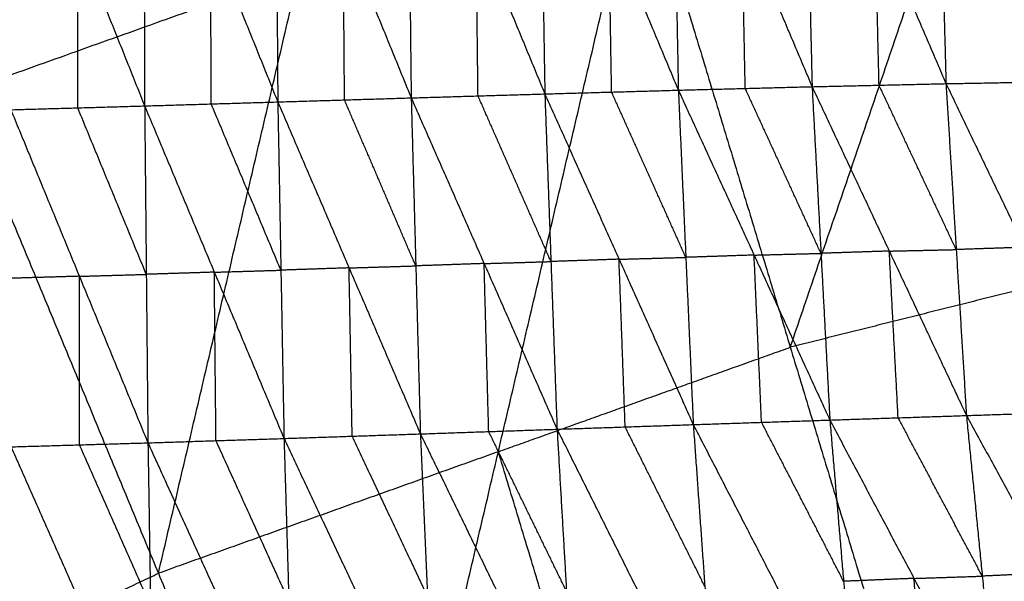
# Model space of a CAD drawing. Header units: millimetres. Extents: x -106 to 110, y -96 to 120.
# Tile 757 of 1020: x -20.27 to -12.38, y 62.54 to 67.04. Entities that reach past the tile are written whole.
import ezdxf

# ---------------------------------------------------------------- set-up
doc = ezdxf.new("R2010")
doc.units = ezdxf.units.MM
doc.header["$MEASUREMENT"] = 0
doc.layers.add('Default', color=7, linetype='Continuous', true_color=0x000000)

msp = doc.modelspace()

# ---------------------------------------------------------------- linework, layer by layer
at = {"layer": 'Default'}
for points in [[(-20.7552, 66.4546, 3.952), (-19.249, 71.4486, 4.07), (-17.7428, 76.4426, 4.1879)], [(-12.8852, 60.4291, 3.8611), (-11.2872, 65.1203, 3.9066), (-9.6891, 69.8115, 3.952)], [(-15.0448, 69.1645, -2.6499), (-15.0185, 67.8216, -2.7947), (-14.9923, 66.4787, -2.9396)], [(-15.0448, 69.1645, -2.6499), (-14.4825, 67.8355, -2.7966), (-13.9202, 66.5065, -2.9433)], [(-13.9834, 69.1844, -2.6524), (-13.9518, 67.8454, -2.7978), (-13.9202, 66.5065, -2.9433)], [(-13.9834, 69.1844, -2.6524), (-13.4151, 67.8576, -2.7961), (-12.8467, 66.5307, -2.9399)], [(-12.9188, 69.1978, -2.648), (-12.8827, 67.8642, -2.794), (-12.8467, 66.5307, -2.9399)], [(-12.9188, 69.1978, -2.648), (-12.3453, 67.874, -2.7874), (-11.7718, 66.5502, -2.9267)], [(-18.2228, 69.0844, -2.6198), (-18.213, 67.7344, -2.7643), (-18.2032, 66.3843, -2.9087)], [(-18.2228, 69.0844, -2.6198), (-17.6783, 67.7505, -2.7701), (-17.1337, 66.4167, -2.9203)], [(-17.1647, 69.1134, -2.6318), (-17.1492, 67.7651, -2.7761), (-17.1337, 66.4167, -2.9203)], [(-17.1647, 69.1134, -2.6318), (-16.6136, 67.781, -2.7816), (-16.0625, 66.4485, -2.9313)], [(-16.1056, 69.1404, -2.6424), (-16.084, 67.7944, -2.7869), (-16.0625, 66.4485, -2.9313)], [(-16.1056, 69.1404, -2.6424), (-15.5489, 67.8096, -2.791), (-14.9923, 66.4787, -2.9396)], [(-14.0949, 64.417, 3.9066), (-13.2959, 66.7626, 3.9293), (-12.4969, 69.1082, 3.952)], [(-20.34, 69.0238, -2.5988), (-19.8053, 67.6881, -2.7487), (-19.2706, 66.3523, -2.8986)], [(-19.2797, 69.0543, -2.6081), (-19.2751, 67.7033, -2.7534), (-19.2706, 66.3523, -2.8986)], [(-19.2797, 69.0543, -2.6081), (-18.7414, 67.7193, -2.7584), (-18.2032, 66.3843, -2.9087)], [(-20.7552, 66.4546, 3.952), (-18.0299, 67.4297, 3.952), (-15.3046, 68.4048, 3.952)], [(-17.5657, 58.7544, 3.8611), (-16.4351, 63.5796, 3.9066), (-15.3046, 68.4048, 3.952)], [(-15.3046, 68.4048, 3.952), (-14.0949, 64.417, 3.9066), (-12.8852, 60.4291, 3.8611)], [(-15.5274, 66.4636, -2.9355), (-15.5382, 67.1366, -2.8633), (-15.5489, 67.8096, -2.791)], [(-14.4562, 66.4926, -2.9415), (-14.4693, 67.164, -2.869), (-14.4825, 67.8355, -2.7966)], [(-13.3834, 66.5186, -2.9416), (-13.3992, 67.1881, -2.8688), (-13.4151, 67.8576, -2.7961)], [(-17.6684, 66.4005, -2.9145), (-17.6734, 67.0755, -2.8423), (-17.6783, 67.7505, -2.7701)], [(-16.5981, 66.4326, -2.9258), (-16.6059, 67.1068, -2.8537), (-16.6136, 67.781, -2.7816)], [(-19.807, 66.3369, -2.8954), (-19.8062, 67.0125, -2.8221), (-19.8053, 67.6881, -2.7487)], [(-18.7369, 66.3683, -2.9037), (-18.7391, 67.0438, -2.831), (-18.7414, 67.7193, -2.7584)], [(-19.1604, 62.6045, 3.9066), (-18.5951, 65.0171, 3.9293), (-18.0299, 67.4297, 3.952)], [(-12.8467, 66.5307, -2.9399), (-12.3093, 66.5405, -2.9333), (-11.7718, 66.5502, -2.9267)], [(-16.0625, 66.4485, -2.9313), (-15.5274, 66.4636, -2.9355), (-14.9923, 66.4787, -2.9396)], [(-14.9325, 65.1378, -2.8061), (-15.2299, 65.8007, -2.8708), (-15.5274, 66.4636, -2.9355)], [(-14.9923, 66.4787, -2.9396), (-14.4562, 66.4926, -2.9415), (-13.9202, 66.5065, -2.9433)], [(-14.9923, 66.4787, -2.9396), (-14.9325, 65.1378, -2.8061), (-14.8726, 63.7969, -2.6725)], [(-14.9923, 66.4787, -2.9396), (-14.385, 65.1561, -2.8066), (-13.7777, 63.8335, -2.6735)], [(-13.849, 65.17, -2.8084), (-14.1526, 65.8313, -2.8749), (-14.4562, 66.4926, -2.9415)], [(-13.9202, 66.5065, -2.9433), (-13.3834, 66.5186, -2.9416), (-12.8467, 66.5307, -2.9399)], [(-13.9202, 66.5065, -2.9433), (-13.849, 65.17, -2.8084), (-13.7777, 63.8335, -2.6735)], [(-13.9202, 66.5065, -2.9433), (-13.3015, 65.1881, -2.8057), (-12.6829, 63.8697, -2.6681)], [(-12.7648, 65.2002, -2.804), (-13.0741, 65.8594, -2.8728), (-13.3834, 66.5186, -2.9416)], [(-12.8467, 66.5307, -2.9399), (-12.7648, 65.2002, -2.804), (-12.6829, 63.8697, -2.6681)], [(-12.8467, 66.5307, -2.9399), (-12.2169, 65.2184, -2.7968), (-11.5871, 63.9061, -2.6538)], [(-20.7552, 66.4546, 3.952), (-19.1604, 62.6045, 3.9066), (-17.5657, 58.7544, 3.8611)], [(-19.2706, 66.3523, -2.8986), (-18.7369, 66.3683, -2.9037), (-18.2032, 66.3843, -2.9087)], [(-18.2032, 66.3843, -2.9087), (-17.6684, 66.4005, -2.9145), (-17.1337, 66.4167, -2.9203)], [(-18.2032, 66.3843, -2.9087), (-18.1783, 65.0349, -2.7795), (-18.1534, 63.6856, -2.6502)], [(-18.2032, 66.3843, -2.9087), (-17.6317, 65.0533, -2.7839), (-17.0602, 63.7223, -2.659)], [(-17.097, 65.0695, -2.7897), (-17.3827, 65.735, -2.8521), (-17.6684, 66.4005, -2.9145)], [(-17.1337, 66.4167, -2.9203), (-16.5981, 66.4326, -2.9258), (-16.0625, 66.4485, -2.9313)], [(-17.1337, 66.4167, -2.9203), (-17.097, 65.0695, -2.7897), (-17.0602, 63.7223, -2.659)], [(-17.1337, 66.4167, -2.9203), (-16.5491, 65.0882, -2.7937), (-15.9646, 63.7598, -2.667)], [(-16.0135, 65.1041, -2.7992), (-16.3058, 65.7683, -2.8625), (-16.5981, 66.4326, -2.9258)], [(-16.0625, 66.4485, -2.9313), (-16.0135, 65.1041, -2.7992), (-15.9646, 63.7598, -2.667)], [(-16.0625, 66.4485, -2.9313), (-15.4676, 65.1227, -2.8019), (-14.8726, 63.7969, -2.6725)], [(-20.3434, 66.3215, -2.8923), (-19.807, 66.3369, -2.8954), (-19.2706, 66.3523, -2.8986)], [(-20.3434, 66.3215, -2.8923), (-19.7938, 64.9861, -2.7674), (-19.2441, 63.6507, -2.6425)], [(-19.2573, 65.0015, -2.7706), (-19.5322, 65.6692, -2.833), (-19.807, 66.3369, -2.8954)], [(-19.2706, 66.3523, -2.8986), (-19.2573, 65.0015, -2.7706), (-19.2441, 63.6507, -2.6425)], [(-19.2706, 66.3523, -2.8986), (-18.712, 65.0189, -2.7744), (-18.1534, 63.6856, -2.6502)], [(-18.1783, 65.0349, -2.7795), (-18.4576, 65.7016, -2.8416), (-18.7369, 66.3683, -2.9037)], [(-13.3015, 65.1881, -2.8057), (-13.0332, 65.1942, -2.8048), (-12.7648, 65.2002, -2.804)], [(-12.2169, 65.2184, -2.7968), (-12.4908, 65.2093, -2.8004), (-12.7648, 65.2002, -2.804)], [(-15.4676, 65.1227, -2.8019), (-15.7406, 65.1134, -2.8005), (-16.0135, 65.1041, -2.7992)], [(-15.4676, 65.1227, -2.8019), (-15.2, 65.1302, -2.804), (-14.9325, 65.1378, -2.8061)], [(-15.4186, 63.7784, -2.6698), (-15.4431, 64.4505, -2.7358), (-15.4676, 65.1227, -2.8019)], [(-14.385, 65.1561, -2.8066), (-14.6587, 65.1469, -2.8063), (-14.9325, 65.1378, -2.8061)], [(-14.385, 65.1561, -2.8066), (-14.117, 65.163, -2.8075), (-13.849, 65.17, -2.8084)], [(-14.3252, 63.8152, -2.673), (-14.3551, 64.4856, -2.7398), (-14.385, 65.1561, -2.8066)], [(-11.2872, 65.1203, 3.9066), (-12.691, 64.7686, 3.9066), (-14.0949, 64.417, 3.9066)], [(-13.3015, 65.1881, -2.8057), (-13.5753, 65.179, -2.807), (-13.849, 65.17, -2.8084)], [(-13.2303, 63.8516, -2.6708), (-13.2659, 64.5198, -2.7382), (-13.3015, 65.1881, -2.8057)], [(-17.6317, 65.0533, -2.7839), (-17.905, 65.0441, -2.7817), (-18.1783, 65.0349, -2.7795)], [(-17.6317, 65.0533, -2.7839), (-17.3643, 65.0614, -2.7868), (-17.097, 65.0695, -2.7897)], [(-17.6068, 63.7039, -2.6546), (-17.6193, 64.3786, -2.7193), (-17.6317, 65.0533, -2.7839)], [(-16.5491, 65.0882, -2.7937), (-16.8231, 65.0788, -2.7917), (-17.097, 65.0695, -2.7897)], [(-16.5491, 65.0882, -2.7937), (-16.2813, 65.0962, -2.7964), (-16.0135, 65.1041, -2.7992)], [(-16.5124, 63.741, -2.663), (-16.5308, 64.4146, -2.7284), (-16.5491, 65.0882, -2.7937)], [(-19.7938, 64.9861, -2.7674), (-20.0681, 64.9781, -2.7662), (-20.3424, 64.97, -2.7651)], [(-19.7938, 64.9861, -2.7674), (-19.5256, 64.9938, -2.769), (-19.2573, 65.0015, -2.7706)], [(-19.7927, 63.6347, -2.6402), (-19.7933, 64.3104, -2.7038), (-19.7938, 64.9861, -2.7674)], [(-18.712, 65.0189, -2.7744), (-18.9847, 65.0102, -2.7725), (-19.2573, 65.0015, -2.7706)], [(-18.712, 65.0189, -2.7744), (-18.4451, 65.0269, -2.777), (-18.1783, 65.0349, -2.7795)], [(-18.6987, 63.6681, -2.6464), (-18.7054, 64.3435, -2.7104), (-18.712, 65.0189, -2.7744)], [(-16.4351, 63.5796, 3.9066), (-15.265, 63.9983, 3.9066), (-14.0949, 64.417, 3.9066)], [(-13.7777, 63.8335, -2.6735), (-13.2303, 63.8516, -2.6708), (-12.6829, 63.8697, -2.6681)], [(-12.6829, 63.8697, -2.6681), (-12.135, 63.8879, -2.6609), (-11.5871, 63.9061, -2.6538)], [(-12.6829, 63.8697, -2.6681), (-12.5558, 62.5817, -2.1803), (-12.4286, 61.2937, -1.6924)], [(-12.6829, 63.8697, -2.6681), (-11.9909, 62.6075, -2.1745), (-11.299, 61.3453, -1.681)], [(-15.9646, 63.7598, -2.667), (-15.4186, 63.7784, -2.6698), (-14.8726, 63.7969, -2.6725)], [(-14.78, 62.5, -2.1857), (-15.0993, 63.1392, -2.4277), (-15.4186, 63.7784, -2.6698)], [(-14.8726, 63.7969, -2.6725), (-14.3252, 63.8152, -2.673), (-13.7777, 63.8335, -2.6735)], [(-14.8726, 63.7969, -2.6725), (-14.78, 62.5, -2.1857), (-14.6873, 61.203, -1.699)], [(-14.8726, 63.7969, -2.6725), (-14.215, 62.5219, -2.1852), (-13.5575, 61.2469, -1.698)], [(-13.6676, 62.5402, -2.1857), (-13.9964, 63.1777, -2.4293), (-14.3252, 63.8152, -2.673)], [(-13.7777, 63.8335, -2.6735), (-13.6676, 62.5402, -2.1857), (-13.5575, 61.2469, -1.698)], [(-13.7777, 63.8335, -2.6735), (-13.1032, 62.5636, -2.183), (-12.4286, 61.2937, -1.6924)], [(-12.5558, 62.5817, -2.1803), (-12.8931, 63.2166, -2.4255), (-13.2303, 63.8516, -2.6708)], [(-18.1534, 63.6856, -2.6502), (-17.6068, 63.7039, -2.6546), (-17.0602, 63.7223, -2.659)], [(-17.0032, 62.4199, -2.1758), (-17.305, 63.0619, -2.4152), (-17.6068, 63.7039, -2.6546)], [(-17.0602, 63.7223, -2.659), (-16.5124, 63.741, -2.663), (-15.9646, 63.7598, -2.667)], [(-17.0602, 63.7223, -2.659), (-17.0032, 62.4199, -2.1758), (-16.9462, 61.1175, -1.6925)], [(-17.0602, 63.7223, -2.659), (-16.4368, 62.4412, -2.1779), (-15.8134, 61.1601, -1.6968)], [(-15.889, 62.4599, -2.1819), (-16.2007, 63.1005, -2.4225), (-16.5124, 63.741, -2.663)], [(-15.9646, 63.7598, -2.667), (-15.889, 62.4599, -2.1819), (-15.8134, 61.1601, -1.6968)], [(-15.9646, 63.7598, -2.667), (-15.326, 62.4814, -2.183), (-14.6873, 61.203, -1.699)], [(-20.3414, 63.6186, -2.6379), (-19.7927, 63.6347, -2.6402), (-19.2441, 63.6507, -2.6425)], [(-20.3414, 63.6186, -2.6379), (-19.7719, 62.3288, -2.1598), (-19.2025, 61.0389, -1.6818)], [(-19.2233, 62.3448, -2.1622), (-19.508, 62.9897, -2.4012), (-19.7927, 63.6347, -2.6402)], [(-19.2441, 63.6507, -2.6425), (-18.6987, 63.6681, -2.6464), (-18.1534, 63.6856, -2.6502)], [(-19.2441, 63.6507, -2.6425), (-19.2233, 62.3448, -2.1622), (-19.2025, 61.0389, -1.6818)], [(-19.2441, 63.6507, -2.6425), (-18.6598, 62.3638, -2.1648), (-18.0755, 61.0768, -1.6871)], [(-18.1145, 62.3812, -2.1687), (-18.4066, 63.0247, -2.4075), (-18.6987, 63.6681, -2.6464)], [(-18.1534, 63.6856, -2.6502), (-18.1145, 62.3812, -2.1687), (-18.0755, 61.0768, -1.6871)], [(-18.1534, 63.6856, -2.6502), (-17.5498, 62.4015, -2.1714), (-16.9462, 61.1175, -1.6925)], [(-16.4351, 63.5796, 3.9066), (-17.7978, 63.0921, 3.9066), (-19.1604, 62.6045, 3.9066)], [(-15.2254, 59.5918, 3.8611), (-15.8303, 61.5857, 3.8838), (-16.4351, 63.5796, 3.9066)], [(-21.4073, 61.5418, 3.9066), (-20.2839, 62.0732, 3.9066), (-19.1604, 62.6045, 3.9066)], [(-11.9909, 62.6075, -2.1745), (-12.2734, 62.5946, -2.1774), (-12.5558, 62.5817, -2.1803)], [(-13.1032, 62.5636, -2.183), (-13.3854, 62.5519, -2.1843), (-13.6676, 62.5402, -2.1857)], [(-13.1032, 62.5636, -2.183), (-12.8295, 62.5726, -2.1816), (-12.5558, 62.5817, -2.1803)], [(-12.9931, 61.2703, -1.6952), (-13.0481, 61.9169, -1.9391), (-13.1032, 62.5636, -2.183)]]:
    msp.add_open_spline(points, degree=2, dxfattribs=at)

doc.saveas('drawing.dxf')
